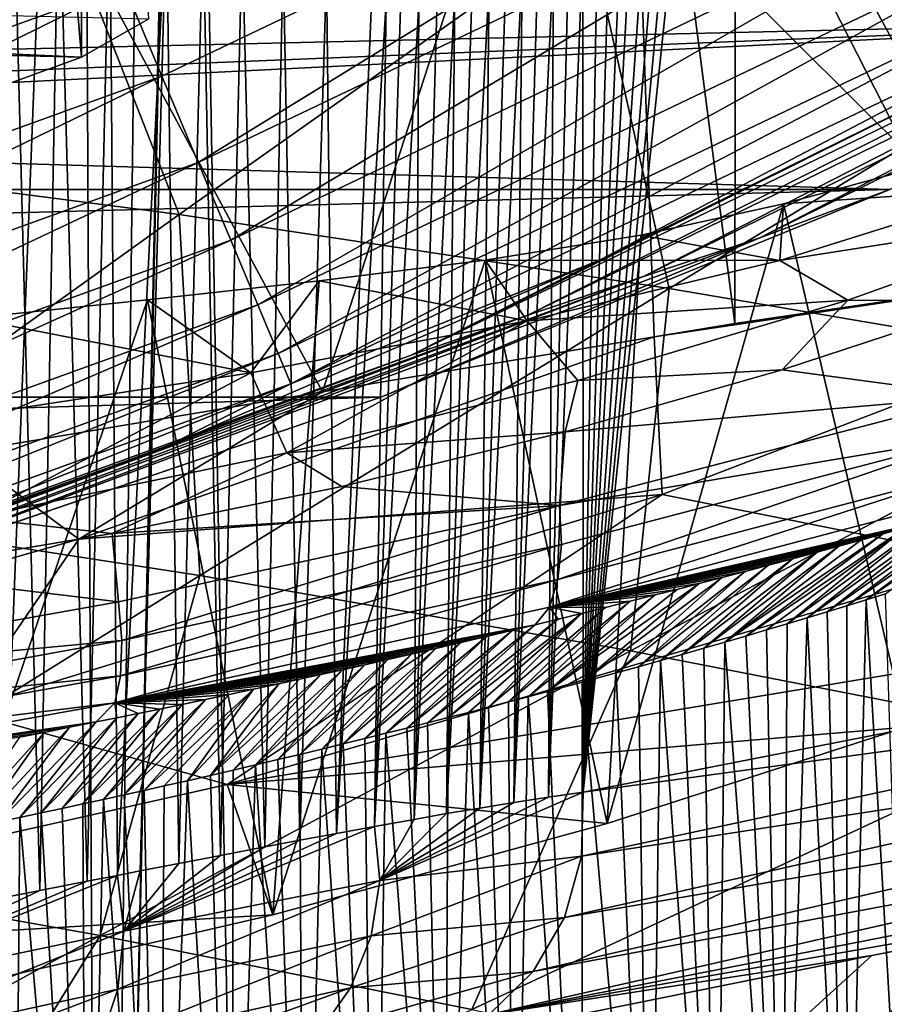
# Model space of a CAD drawing. Header units: metres. Extents: x -150 to 310, y -128 to 84.
# Tile 407 of 465: x 256.67 to 258.43, y 27.81 to 29.82. Entities that reach past the tile are written whole.
import ezdxf

# ---------------------------------------------------------------- set-up
doc = ezdxf.new("R2010")
doc.units = ezdxf.units.M
doc.layers.add('solid_26009703_SW0001_01', color=7, linetype='CONTINUOUS')

msp = doc.modelspace()

# ---------------------------------------------------------------- linework, layer by layer
at = {"layer": 'solid_26009703_SW0001_01'}
for points in [[(255.216049, 29.28145, 20), (256.363159, 32.883347, 20), (256.882965, 29.884733, 20)], [(257.010559, 32.41946, 148.86351), (257.156219, 24.16629, 183.776871), (256.835052, 24.208948, 183.596405)], [(257.010559, 32.41946, 148.86351), (256.835052, 24.208948, 183.596405), (257.006409, 32.333958, 149.225204)], [(257.010559, 32.41946, 148.86351), (260.113007, 26.333973, 174.606918), (257.156219, 24.16629, 183.776871)], [(257.010559, 32.41946, 148.86351), (260.267944, 26.411697, 174.278122), (260.113007, 26.333973, 174.606918)], [(257.010559, 32.41946, 148.86351), (266.267944, 28.802444, 164.164551), (260.267944, 26.411697, 174.278122)], [(272.267944, 31.193192, 154.05098), (266.267944, 28.802444, 164.164551), (257.010559, 32.41946, 148.86351)], [(256.933167, 32.250122, 149.579849), (257.006409, 32.333958, 149.225204), (256.835052, 24.208948, 183.596405)], [(256.796539, 32.171997, 149.910355), (256.933167, 32.250122, 149.579849), (256.835052, 24.208948, 183.596405)], [(256.796539, 32.171997, 149.910355), (256.835052, 24.208948, 183.596405), (256.487549, 24.237047, 183.477539)], [(256.598053, 32.100166, 150.214218), (256.796539, 32.171997, 149.910355), (256.487549, 24.237047, 183.477539)], [(256.796539, 29.739042, 149.335251), (256.796539, 32.171997, 149.910355), (256.598053, 32.100166, 150.214218)], [(256.933105, 29.817146, 149.004852), (256.796539, 32.171997, 149.910355), (256.796539, 29.739042, 149.335251)], [(256.796539, 29.739042, 149.335251), (256.598053, 32.100166, 150.214218), (256.598236, 29.667276, 149.63884)], [(258.127258, 30.988379, 128.862793), (259.709412, 29.422499, 132.543747), (259.709412, 31.217634, 133.04631)], [(257.898254, 30.947905, 128.255234), (258.124725, 29.197266, 128.354813), (258.127258, 30.988379, 128.862793)], [(258.127258, 30.988379, 128.862793), (258.124725, 29.197266, 128.354813), (259.359924, 29.379143, 131.621689)], [(258.127258, 30.988379, 128.862793), (259.359924, 29.379143, 131.621689), (259.709412, 29.422499, 132.543747)], [(257.898254, 30.947905, 128.255234), (256.415955, 30.675394, 124.319626), (257.286041, 29.058058, 126.132187)], [(257.898254, 30.947905, 128.255234), (257.286041, 29.058058, 126.132187), (257.960815, 29.170128, 127.920464)], [(257.898254, 30.947905, 128.255234), (257.960815, 29.170128, 127.920464), (258.124725, 29.197266, 128.354813)], [(256.415955, 30.675394, 124.319626), (256.552765, 28.934647, 124.188507), (257.286041, 29.058058, 126.132187)], [(256.882965, 29.884733, 20), (258.570648, 30.471165, 20.02235), (256.9599, 29.700359, 20.02235)], [(256.9599, 29.700359, 20.02235), (258.570648, 30.471165, 20.02235), (257.033569, 29.524565, 20.088856)], [(258.570648, 30.471165, 20.02235), (258.661377, 30.303528, 20.088856), (257.033569, 29.524565, 20.088856)], [(259.588379, 30.406532, 128.188644), (259.458313, 28.566254, 127.427101), (258.002472, 30.015446, 123.953011)], [(257.033569, 29.524565, 20.088856), (258.661377, 30.303528, 20.088856), (257.09967, 29.366865, 20.196175)], [(258.661377, 30.303528, 20.088856), (258.742767, 30.153145, 20.196175), (257.09967, 29.366865, 20.196175)], [(258.17514, 29.371799, 94.679619), (260.056976, 30.305199, 94.686356), (258.439636, 29.470068, 113.185104)], [(259.768616, 30.193211, 76.236839), (260.056976, 30.305199, 94.686356), (258.17514, 29.371799, 94.679619)], [(255.997574, 29.548815, 244.444519), (256.709229, 30.148329, 242.946579), (255.592606, 30.268791, 242.721451)], [(257.939026, 29.292652, 76.233223), (259.768616, 30.193211, 76.236839), (258.17514, 29.371799, 94.679619)], [(259.481018, 30.082802, 57.781082), (259.768616, 30.193211, 76.236839), (257.939026, 29.292652, 76.233223)], [(255.997574, 29.548815, 244.444519), (256.994751, 29.418768, 244.686554), (256.709229, 30.148329, 242.946579)], [(256.711304, 28.043709, 121.020454), (256.625427, 28.02693, 120.90519), (256.656921, 30.156157, 121.478157)], [(256.711304, 28.043709, 121.020454), (256.656921, 30.156157, 121.478157), (256.749939, 30.124613, 121.590836)], [(256.994751, 29.418768, 244.686554), (257.824768, 30.006001, 243.212646), (256.709229, 30.148329, 242.946579)], [(257.09967, 29.366865, 20.196175), (258.742767, 30.153145, 20.196175), (257.154846, 29.235193, 20.338907)], [(258.742767, 30.153145, 20.196175), (258.810699, 30.027586, 20.338907), (257.154846, 29.235193, 20.338907)], [(256.362122, 29.903591, 113.772224), (259.180298, 29.813652, 113.64119), (259.820282, 30.132776, 114.132843)], [(256.8078, 28.062572, 121.154945), (256.711304, 28.043709, 121.020454), (256.749939, 30.124613, 121.590836)], [(256.8078, 28.062572, 121.154945), (256.749939, 30.124613, 121.590836), (256.853668, 30.087889, 121.722015)], [(256.869568, 28.074644, 121.244057), (256.8078, 28.062572, 121.154945), (256.853668, 30.087889, 121.722015)], [(256.869568, 28.074644, 121.244057), (256.853668, 30.087889, 121.722015), (256.968811, 30.045021, 121.87513)], [(257.703705, 29.214632, 57.779972), (259.481018, 30.082802, 57.781082), (257.939026, 29.292652, 76.233223)], [(259.19165, 29.967505, 39.326572), (259.481018, 30.082802, 57.781082), (257.703705, 29.214632, 57.779972)], [(256.91571, 28.083649, 121.312225), (256.869568, 28.074644, 121.244057), (256.968811, 30.045021, 121.87513)], [(256.994415, 28.098961, 121.431854), (256.91571, 28.083649, 121.312225), (256.968811, 30.045021, 121.87513)], [(256.994415, 28.098961, 121.431854), (256.968811, 30.045021, 121.87513), (257.04361, 30.015873, 121.979248)], [(257.154846, 29.235193, 20.338907), (258.810699, 30.027586, 20.338907), (257.19635, 29.136175, 20.509871)], [(258.810699, 30.027586, 20.338907), (258.861816, 29.933163, 20.509871), (257.19635, 29.136175, 20.509871)], [(257.078705, 28.115271, 121.565025), (256.994415, 28.098961, 121.431854), (257.04361, 30.015873, 121.979248)], [(256.994751, 29.418768, 244.686554), (257.990814, 29.268759, 244.96582), (257.824768, 30.006001, 243.212646)], [(257.078705, 28.115271, 121.565025), (257.04361, 30.015873, 121.979248), (257.122803, 29.983805, 122.093796)], [(257.815826, 28.243805, 123.059242), (257.984314, 30.009039, 123.904144), (258.002472, 30.015446, 123.953011)], [(259.458313, 28.566254, 127.427101), (257.815826, 28.243805, 123.059242), (258.002472, 30.015446, 123.953011)], [(257.815826, 28.243805, 123.059242), (257.96347, 30.00182, 123.847969), (257.984314, 30.009039, 123.904144)], [(257.990814, 29.268759, 244.96582), (258.939087, 29.841827, 243.519653), (257.824768, 30.006001, 243.212646)], [(257.815826, 28.243805, 123.059242), (257.939575, 29.993647, 123.783646), (257.96347, 30.00182, 123.847969)], [(257.815826, 28.243805, 123.059242), (257.912201, 29.984499, 123.709946), (257.939575, 29.993647, 123.783646)], [(257.168732, 28.132524, 121.713486), (257.078705, 28.115271, 121.565025), (257.122803, 29.983805, 122.093796)], [(257.168732, 28.132524, 121.713486), (257.122803, 29.983805, 122.093796), (257.20639, 29.948486, 122.219955)], [(257.466583, 29.133116, 39.32494), (258.716522, 29.754807, 20.897499), (259.19165, 29.967505, 39.326572)], [(257.466583, 29.133116, 39.32494), (259.19165, 29.967505, 39.326572), (257.703705, 29.214632, 57.779972)], [(257.815826, 28.243805, 123.059242), (257.891754, 29.97781, 123.654922), (257.912201, 29.984499, 123.709946)], [(257.815826, 28.243805, 123.059242), (257.869324, 29.970634, 123.59465), (257.891754, 29.97781, 123.654922)], [(257.815826, 28.243805, 123.059242), (257.844727, 29.962963, 123.52858), (257.869324, 29.970634, 123.59465)], [(257.23999, 28.146034, 121.836052), (257.168732, 28.132524, 121.713486), (257.20639, 29.948486, 122.219955)], [(257.23999, 28.146034, 121.836052), (257.20639, 29.948486, 122.219955), (257.294281, 29.909542, 122.359055)], [(257.745361, 28.233765, 122.87899), (257.786041, 29.944757, 123.375374), (257.815765, 29.954014, 123.451965)], [(257.815826, 28.243805, 123.059242), (257.745361, 28.233765, 122.87899), (257.815765, 29.954014, 123.451965)], [(257.815826, 28.243805, 123.059242), (257.815765, 29.954014, 123.451965), (257.844727, 29.962963, 123.52858)], [(257.19635, 29.136175, 20.509871), (258.861816, 29.933163, 20.509871), (257.222076, 29.074795, 20.700462)], [(258.861816, 29.933163, 20.509871), (258.893494, 29.87463, 20.700462), (257.222076, 29.074795, 20.700462)], [(257.675354, 28.222973, 122.710884), (257.724182, 29.925327, 123.222343), (257.755524, 29.935194, 123.298836)], [(257.745361, 28.233765, 122.87899), (257.675354, 28.222973, 122.710884), (257.755524, 29.935194, 123.298836)], [(257.675354, 28.222973, 122.710884), (257.692047, 29.915125, 123.145897), (257.724182, 29.925327, 123.222343)], [(257.745361, 28.233765, 122.87899), (257.755524, 29.935194, 123.298836), (257.786041, 29.944757, 123.375374)], [(256.796539, 29.739042, 149.335251), (253.087219, 29.828732, 148.955841), (253.024231, 29.911661, 148.605026)], [(256.933105, 29.817146, 149.004852), (256.796539, 29.739042, 149.335251), (253.024231, 29.911661, 148.605026)], [(257.314453, 28.15996, 121.969269), (257.23999, 28.146034, 121.836052), (257.294281, 29.909542, 122.359055)], [(257.314453, 28.15996, 121.969269), (257.294281, 29.909542, 122.359055), (257.386383, 29.866568, 122.512566)], [(257.606354, 28.21172, 122.554268), (257.659088, 29.9046, 123.069504), (257.692047, 29.915125, 123.145897)], [(257.675354, 28.222973, 122.710884), (257.606354, 28.21172, 122.554268), (257.692047, 29.915125, 123.145897)], [(256.362122, 29.903591, 113.772224), (255.567383, 29.730358, 113.524467), (259.180298, 29.813652, 113.64119)], [(257.538635, 28.200233, 122.408249), (257.59079, 29.882874, 122.917076), (257.625336, 29.893826, 122.993217)], [(257.606354, 28.21172, 122.554268), (257.538635, 28.200233, 122.408249), (257.625336, 29.893826, 122.993217)], [(257.606354, 28.21172, 122.554268), (257.625336, 29.893826, 122.993217), (257.659088, 29.9046, 123.069504)], [(255.216049, 29.28145, 20), (256.882965, 29.884733, 20), (255.280762, 29.092775, 20.02235)], [(256.882965, 29.884733, 20), (256.9599, 29.700359, 20.02235), (255.280762, 29.092775, 20.02235)], [(257.222076, 29.074795, 20.700462), (258.893494, 29.87463, 20.700462), (257.850616, 29.327141, 20.898134)], [(257.314453, 28.15996, 121.969269), (257.386383, 29.866568, 122.512566), (257.415619, 29.852348, 122.563354)], [(257.472382, 28.188644, 122.271942), (257.519287, 29.860449, 122.765266), (257.55542, 29.871759, 122.841095)], [(257.538635, 28.200233, 122.408249), (257.472382, 28.188644, 122.271942), (257.55542, 29.871759, 122.841095)], [(257.538635, 28.200233, 122.408249), (257.55542, 29.871759, 122.841095), (257.59079, 29.882874, 122.917076)], [(258.893494, 29.87463, 20.700462), (258.716522, 29.754807, 20.897499), (257.850616, 29.327141, 20.898134)], [(257.391968, 28.174202, 122.114182), (257.314453, 28.15996, 121.969269), (257.415619, 29.852348, 122.563354)], [(257.391968, 28.174202, 122.114182), (257.415619, 29.852348, 122.563354), (257.444763, 29.83811, 122.614212)], [(257.391968, 28.174202, 122.114182), (257.444763, 29.83811, 122.614212), (257.4823, 29.848948, 122.689598)], [(257.472382, 28.188644, 122.271942), (257.391968, 28.174202, 122.114182), (257.4823, 29.848948, 122.689598)], [(257.472382, 28.188644, 122.271942), (257.4823, 29.848948, 122.689598), (257.519287, 29.860449, 122.765266)], [(256.796539, 29.739042, 149.335251), (256.598236, 29.667276, 149.63884), (253.087219, 29.828732, 148.955841)], [(257.990814, 29.268759, 244.96582), (258.985596, 29.098799, 245.282333), (258.939087, 29.841827, 243.519653)], [(254.58667, 29.584244, 113.329514), (258.439636, 29.470068, 113.185104), (259.180298, 29.813652, 113.64119)], [(255.08165, 29.647573, 113.412544), (254.58667, 29.584244, 113.329514), (259.180298, 29.813652, 113.64119)], [(255.567383, 29.730358, 113.524467), (255.08165, 29.647573, 113.412544), (259.180298, 29.813652, 113.64119)], [(257.466583, 29.133116, 39.32494), (257.850616, 29.327141, 20.898134), (258.716522, 29.754807, 20.897499)], [(255.280762, 29.092775, 20.02235), (256.9599, 29.700359, 20.02235), (255.33667, 28.910549, 20.088856)], [(256.9599, 29.700359, 20.02235), (257.033569, 29.524565, 20.088856), (255.33667, 28.910549, 20.088856)], [(254.58667, 29.584244, 113.329514), (241.560364, 29.470068, 113.185104), (258.439636, 29.470068, 113.185104)], [(256.159515, 28.819592, 246.148865), (256.994751, 29.418768, 244.686554), (255.997574, 29.548815, 244.444519)], [(255.33667, 28.910549, 20.088856), (257.033569, 29.524565, 20.088856), (255.386826, 28.74708, 20.196175)], [(257.033569, 29.524565, 20.088856), (257.09967, 29.366865, 20.196175), (255.386826, 28.74708, 20.196175)], [(258.472168, 28.376144, 138.953659), (258.223572, 29.440655, 139.508972), (258.489685, 29.513191, 139.252701)], [(258.685394, 29.472429, 140.155533), (258.489685, 29.513191, 139.252701), (258.223572, 29.440655, 139.508972)], [(258.439636, 29.470068, 113.185104), (241.560364, 29.470068, 113.185104), (242.594894, 29.04759, 112.702309)], [(257.40509, 29.04759, 112.702309), (258.439636, 29.470068, 113.185104), (242.594894, 29.04759, 112.702309)], [(257.40509, 29.04759, 112.702309), (258.17514, 29.371799, 94.679619), (258.439636, 29.470068, 113.185104)], [(258.216003, 29.325787, 140.569672), (258.685394, 29.472429, 140.155533), (258.223572, 29.440655, 139.508972)], [(258.864471, 29.427202, 141.075699), (258.685394, 29.472429, 140.155533), (258.216003, 29.325787, 140.569672)], [(257.864624, 28.180294, 139.480408), (257.933655, 29.376791, 139.756882), (258.223572, 29.440655, 139.508972)], [(258.472168, 28.376144, 138.953659), (257.864624, 28.180294, 139.480408), (258.223572, 29.440655, 139.508972)], [(258.216003, 29.325787, 140.569672), (258.223572, 29.440655, 139.508972), (257.933655, 29.376791, 139.756882)], [(258.35437, 29.244633, 141.502396), (258.864471, 29.427202, 141.075699), (258.216003, 29.325787, 140.569672)], [(258.35437, 29.244633, 141.502396), (258.650116, 29.244333, 142.134964), (258.864471, 29.427202, 141.075699)], [(256.159515, 28.819592, 246.148865), (257.036591, 28.684614, 246.398743), (256.994751, 29.418768, 244.686554)], [(257.036591, 28.684614, 246.398743), (257.990814, 29.268759, 244.96582), (256.994751, 29.418768, 244.686554)], [(255.386826, 28.74708, 20.196175), (257.09967, 29.366865, 20.196175), (255.428696, 28.610592, 20.338907)], [(257.09967, 29.366865, 20.196175), (257.154846, 29.235193, 20.338907), (255.428696, 28.610592, 20.338907)], [(257.40509, 29.04759, 112.702309), (256.207214, 28.637051, 94.674034), (258.17514, 29.371799, 94.679619)], [(257.939026, 29.292652, 76.233223), (258.17514, 29.371799, 94.679619), (256.207214, 28.637051, 94.674034)], [(257.864624, 28.180294, 139.480408), (257.617096, 29.326008, 139.997147), (257.933655, 29.376791, 139.756882)], [(258.216003, 29.325787, 140.569672), (257.933655, 29.376791, 139.756882), (257.617096, 29.326008, 139.997147)], [(259.359924, 29.379143, 131.621689), (258.124725, 29.197266, 128.354813), (257.960815, 29.170128, 127.920464)], [(257.97702, 28.849527, 131.902679), (259.359924, 29.379143, 131.621689), (257.960815, 29.170128, 127.920464)], [(258.645874, 28.715687, 135.788315), (259.359924, 29.379143, 131.621689), (257.97702, 28.849527, 131.902679)], [(257.222076, 29.074795, 20.700462), (257.850616, 29.327141, 20.898134), (256.964172, 28.944855, 20.89879)], [(257.466583, 29.133116, 39.32494), (256.964172, 28.944855, 20.89879), (257.850616, 29.327141, 20.898134)], [(257.184937, 27.994734, 139.9207), (257.279785, 29.284372, 140.221344), (257.617096, 29.326008, 139.997147)], [(257.864624, 28.180294, 139.480408), (257.184937, 27.994734, 139.9207), (257.617096, 29.326008, 139.997147)], [(257.702423, 29.202953, 140.95787), (257.617096, 29.326008, 139.997147), (257.279785, 29.284372, 140.221344)], [(257.702423, 29.202953, 140.95787), (258.216003, 29.325787, 140.569672), (257.617096, 29.326008, 139.997147)], [(258.35437, 29.244633, 141.502396), (258.216003, 29.325787, 140.569672), (257.702423, 29.202953, 140.95787)], [(256.026978, 28.583809, 76.230209), (257.939026, 29.292652, 76.233223), (256.207214, 28.637051, 94.674034)], [(257.703705, 29.214632, 57.779972), (257.939026, 29.292652, 76.233223), (256.026978, 28.583809, 76.230209)], [(257.184937, 27.994734, 139.9207), (256.930573, 29.245182, 140.420959), (257.279785, 29.284372, 140.221344)], [(257.140869, 29.097254, 141.315109), (257.279785, 29.284372, 140.221344), (256.930573, 29.245182, 140.420959)], [(257.140869, 29.097254, 141.315109), (257.702423, 29.202953, 140.95787), (257.279785, 29.284372, 140.221344)], [(257.036591, 28.684614, 246.398743), (257.912537, 28.531687, 246.681931), (257.990814, 29.268759, 244.96582)], [(257.912537, 28.531687, 246.681931), (258.985596, 29.098799, 245.282333), (257.990814, 29.268759, 244.96582)], [(256.445435, 27.823223, 140.265533), (256.571381, 29.208456, 140.595551), (256.930573, 29.245182, 140.420959)], [(257.184937, 27.994734, 139.9207), (256.445435, 27.823223, 140.265533), (256.930573, 29.245182, 140.420959)], [(257.140869, 29.097254, 141.315109), (256.930573, 29.245182, 140.420959), (256.571381, 29.208456, 140.595551)], [(257.805084, 29.081141, 141.908676), (258.35437, 29.244633, 141.502396), (257.702423, 29.202953, 140.95787)], [(257.805084, 29.081141, 141.908676), (258.220734, 29.103144, 142.36911), (258.35437, 29.244633, 141.502396)], [(258.35437, 29.244633, 141.502396), (258.220734, 29.103144, 142.36911), (258.650116, 29.244333, 142.134964)], [(258.650116, 29.244333, 142.134964), (258.220734, 29.103144, 142.36911), (258.619568, 29.049809, 142.101349)], [(255.428696, 28.610592, 20.338907), (257.154846, 29.235193, 20.338907), (255.46019, 28.507954, 20.509871)], [(257.154846, 29.235193, 20.338907), (257.19635, 29.136175, 20.509871), (255.46019, 28.507954, 20.509871)], [(255.847397, 28.531265, 57.779202), (257.703705, 29.214632, 57.779972), (256.026978, 28.583809, 76.230209)], [(257.466583, 29.133116, 39.32494), (257.703705, 29.214632, 57.779972), (255.847397, 28.531265, 57.779202)], [(256.526459, 29.003128, 141.632416), (257.140869, 29.097254, 141.315109), (256.571381, 29.208456, 140.595551)], [(257.213409, 28.934303, 142.287201), (257.702423, 29.202953, 140.95787), (257.140869, 29.097254, 141.315109)], [(257.213409, 28.934303, 142.287201), (257.805084, 29.081141, 141.908676), (257.702423, 29.202953, 140.95787)], [(257.286041, 29.058058, 126.132187), (256.791138, 28.758959, 128.102448), (257.960815, 29.170128, 127.920464)], [(257.97702, 28.849527, 131.902679), (257.960815, 29.170128, 127.920464), (256.791138, 28.758959, 128.102448)], [(255.46019, 28.507954, 20.509871), (257.19635, 29.136175, 20.509871), (255.479706, 28.444326, 20.700462)], [(257.19635, 29.136175, 20.509871), (257.222076, 29.074795, 20.700462), (255.479706, 28.444326, 20.700462)], [(255.666229, 28.476549, 39.323589), (256.964172, 28.944855, 20.89879), (257.466583, 29.133116, 39.32494)], [(255.666229, 28.476549, 39.323589), (257.466583, 29.133116, 39.32494), (255.847397, 28.531265, 57.779202)], [(256.575745, 28.802179, 142.628906), (257.140869, 29.097254, 141.315109), (256.526459, 29.003128, 141.632416)], [(256.575745, 28.802179, 142.628906), (257.213409, 28.934303, 142.287201), (257.140869, 29.097254, 141.315109)], [(258.220734, 29.103144, 142.36911), (257.779816, 28.977072, 142.578461), (258.619568, 29.049809, 142.101349)], [(257.805084, 29.081141, 141.908676), (257.779816, 28.977072, 142.578461), (258.220734, 29.103144, 142.36911)], [(257.912537, 28.531687, 246.681931), (258.78714, 28.360823, 246.998444), (258.985596, 29.098799, 245.282333)], [(255.479706, 28.444326, 20.700462), (257.222076, 29.074795, 20.700462), (256.059479, 28.608871, 20.89946)], [(257.222076, 29.074795, 20.700462), (256.964172, 28.944855, 20.89879), (256.059479, 28.608871, 20.89946)], [(257.213409, 28.934303, 142.287201), (257.779816, 28.977072, 142.578461), (257.805084, 29.081141, 141.908676)], [(257.40509, 29.04759, 112.702309), (242.594894, 29.04759, 112.702309), (243.786163, 28.640013, 112.30024)], [(257.40509, 29.04759, 112.702309), (243.786163, 28.640013, 112.30024), (256.213837, 28.640013, 112.30024)], [(257.40509, 29.04759, 112.702309), (256.213837, 28.640013, 112.30024), (256.207214, 28.637051, 94.674034)], [(257.286041, 29.058058, 126.132187), (256.552765, 28.934647, 124.188507), (256.791138, 28.758959, 128.102448)], [(258.619568, 29.049809, 142.101349), (257.768311, 28.827425, 142.542618), (258.615326, 28.968792, 142.068176)], [(257.779816, 28.977072, 142.578461), (257.768311, 28.827425, 142.542618), (258.619568, 29.049809, 142.101349)], [(257.213409, 28.934303, 142.287201), (257.325745, 28.865891, 142.764297), (257.779816, 28.977072, 142.578461)], [(257.779816, 28.977072, 142.578461), (257.325745, 28.865891, 142.764297), (257.768311, 28.827425, 142.542618)], [(258.615326, 28.968792, 142.068176), (257.76474, 28.676443, 142.45076), (258.604126, 28.896774, 142.013947)], [(258.615326, 28.968792, 142.068176), (257.771851, 28.748116, 142.506119), (257.76474, 28.676443, 142.45076)], [(257.768311, 28.827425, 142.542618), (257.771851, 28.748116, 142.506119), (258.615326, 28.968792, 142.068176)], [(255.666229, 28.476549, 39.323589), (256.059479, 28.608871, 20.89946), (256.964172, 28.944855, 20.89879)], [(256.552765, 28.934647, 124.188507), (255.570877, 28.41151, 128.265396), (256.791138, 28.758959, 128.102448)], [(256.575745, 28.802179, 142.628906), (256.858917, 28.769911, 142.926331), (257.213409, 28.934303, 142.287201)], [(257.213409, 28.934303, 142.287201), (256.858917, 28.769911, 142.926331), (257.325745, 28.865891, 142.764297)], [(258.604126, 28.896774, 142.013947), (257.747467, 28.620609, 142.381195), (258.58078, 28.840258, 141.946762)], [(258.604126, 28.896774, 142.013947), (257.76474, 28.676443, 142.45076), (257.747467, 28.620609, 142.381195)], [(257.325745, 28.865891, 142.764297), (256.858917, 28.769911, 142.926331), (257.768311, 28.827425, 142.542618)], [(257.092346, 28.259846, 136.114655), (257.97702, 28.849527, 131.902679), (256.55246, 28.410791, 132.156403)], [(256.55246, 28.410791, 132.156403), (257.97702, 28.849527, 131.902679), (256.791138, 28.758959, 128.102448)], [(257.092346, 28.259846, 136.114655), (258.645874, 28.715687, 135.788315), (257.97702, 28.849527, 131.902679)], [(258.703796, 28.849495, 141.778198), (258.391724, 28.635067, 141.188477), (258.430786, 28.647167, 141.163574)], [(258.664001, 28.837721, 141.803101), (258.391724, 28.635067, 141.188477), (258.703796, 28.849495, 141.778198)], [(256.858917, 28.769911, 142.926331), (256.871429, 28.631363, 142.883026), (257.768311, 28.827425, 142.542618)], [(257.768311, 28.827425, 142.542618), (256.871429, 28.631363, 142.883026), (256.878448, 28.552391, 142.84642)], [(257.768311, 28.827425, 142.542618), (256.878448, 28.552391, 142.84642), (257.771851, 28.748116, 142.506119)], [(258.58078, 28.840258, 141.946762), (257.747467, 28.620609, 142.381195), (258.519073, 28.795622, 141.891068)], [(258.664001, 28.837721, 141.803101), (258.352142, 28.622923, 141.213333), (258.391724, 28.635067, 141.188477)], [(258.61496, 28.823332, 141.833344), (258.352142, 28.622923, 141.213333), (258.664001, 28.837721, 141.803101)], [(256.078003, 28.087139, 247.817657), (257.036591, 28.684614, 246.398743), (256.159515, 28.819592, 246.148865)], [(258.56665, 28.809305, 141.862656), (258.271576, 28.598515, 141.262863), (258.312103, 28.610739, 141.238129)], [(258.519073, 28.795622, 141.891068), (258.271576, 28.598515, 141.262863), (258.56665, 28.809305, 141.862656)], [(258.61496, 28.823332, 141.833344), (258.312103, 28.610739, 141.238129), (258.352142, 28.622923, 141.213333)], [(258.56665, 28.809305, 141.862656), (258.312103, 28.610739, 141.238129), (258.61496, 28.823332, 141.833344)], [(256.575745, 28.802179, 142.628906), (256.382111, 28.68984, 143.0634), (256.858917, 28.769911, 142.926331)], [(257.747467, 28.620609, 142.381195), (258.472137, 28.782263, 141.918655), (258.519073, 28.795622, 141.891068)], [(258.519073, 28.795622, 141.891068), (258.23056, 28.58625, 141.287537), (258.271576, 28.598515, 141.262863)], [(258.472137, 28.782263, 141.918655), (258.23056, 28.58625, 141.287537), (258.519073, 28.795622, 141.891068)], [(256.858917, 28.769911, 142.926331), (256.382111, 28.68984, 143.0634), (256.871429, 28.631363, 142.883026)], [(257.747467, 28.620609, 142.381195), (258.425903, 28.769224, 141.945419), (258.472137, 28.782263, 141.918655)], [(257.747467, 28.620609, 142.381195), (258.380432, 28.756516, 141.971344), (258.425903, 28.769224, 141.945419)], [(258.425903, 28.769224, 141.945419), (258.104462, 28.549213, 141.36116), (258.147034, 28.5616, 141.336685)], [(258.380432, 28.756516, 141.971344), (258.104462, 28.549213, 141.36116), (258.425903, 28.769224, 141.945419)], [(258.472137, 28.782263, 141.918655), (258.147034, 28.5616, 141.336685), (258.189056, 28.573946, 141.312134)], [(258.425903, 28.769224, 141.945419), (258.147034, 28.5616, 141.336685), (258.472137, 28.782263, 141.918655)], [(258.472137, 28.782263, 141.918655), (258.189056, 28.573946, 141.312134), (258.23056, 28.58625, 141.287537)], [(256.55246, 28.410791, 132.156403), (256.791138, 28.758959, 128.102448), (255.570877, 28.41151, 128.265396)], [(257.771851, 28.748116, 142.506119), (256.875397, 28.480892, 142.790466), (257.76474, 28.676443, 142.45076)], [(257.771851, 28.748116, 142.506119), (256.878448, 28.552391, 142.84642), (256.875397, 28.480892, 142.790466)], [(257.747467, 28.620609, 142.381195), (258.335663, 28.74412, 141.996475), (258.380432, 28.756516, 141.971344)], [(257.747467, 28.620609, 142.381195), (258.291565, 28.732021, 142.020874), (258.335663, 28.74412, 141.996475)], [(258.335663, 28.74412, 141.996475), (258.061371, 28.536783, 141.385559), (258.104462, 28.549213, 141.36116)], [(258.291565, 28.732021, 142.020874), (258.061371, 28.536783, 141.385559), (258.335663, 28.74412, 141.996475)], [(258.335663, 28.74412, 141.996475), (258.104462, 28.549213, 141.36116), (258.380432, 28.756516, 141.971344)], [(257.747467, 28.620609, 142.381195), (258.241943, 28.718538, 142.047897), (258.291565, 28.732021, 142.020874)], [(258.291565, 28.732021, 142.020874), (258.0177, 28.524313, 141.409897), (258.061371, 28.536783, 141.385559)], [(258.241943, 28.718538, 142.047897), (258.0177, 28.524313, 141.409897), (258.291565, 28.732021, 142.020874)], [(257.092346, 28.259846, 136.114655), (258.996338, 28.575378, 138.350967), (258.645874, 28.715687, 135.788315)], [(257.747467, 28.620609, 142.381195), (258.193237, 28.705441, 142.073975), (258.241943, 28.718538, 142.047897)], [(257.747467, 28.620609, 142.381195), (258.145447, 28.692711, 142.099167), (258.193237, 28.705441, 142.073975)], [(258.193237, 28.705441, 142.073975), (257.92865, 28.499243, 141.458344), (257.97348, 28.511799, 141.434158)], [(258.145447, 28.692711, 142.099167), (257.92865, 28.499243, 141.458344), (258.193237, 28.705441, 142.073975)], [(258.241943, 28.718538, 142.047897), (257.97348, 28.511799, 141.434158), (258.0177, 28.524313, 141.409897)], [(258.193237, 28.705441, 142.073975), (257.97348, 28.511799, 141.434158), (258.241943, 28.718538, 142.047897)], [(256.382111, 28.68984, 143.0634), (255.940384, 28.464672, 143.1194), (256.871429, 28.631363, 142.883026)], [(256.078003, 28.087139, 247.817657), (256.834564, 27.952257, 248.06575), (257.036591, 28.684614, 246.398743)], [(256.834564, 27.952257, 248.06575), (257.912537, 28.531687, 246.681931), (257.036591, 28.684614, 246.398743)], [(257.747467, 28.620609, 142.381195), (258.09848, 28.680321, 142.12352), (258.145447, 28.692711, 142.099167)], [(258.145447, 28.692711, 142.099167), (257.88327, 28.486652, 141.482437), (257.92865, 28.499243, 141.458344)], [(258.09848, 28.680321, 142.12352), (257.88327, 28.486652, 141.482437), (258.145447, 28.692711, 142.099167)], [(257.76474, 28.676443, 142.45076), (256.864288, 28.425512, 142.719315), (257.747467, 28.620609, 142.381195)], [(257.76474, 28.676443, 142.45076), (256.875397, 28.480892, 142.790466), (256.864288, 28.425512, 142.719315)], [(258.052307, 28.668255, 142.147079), (257.743927, 28.448734, 141.553925), (257.814209, 28.46772, 141.518326)], [(258.006989, 28.656527, 142.16983), (257.743927, 28.448734, 141.553925), (258.052307, 28.668255, 142.147079)], [(257.747467, 28.620609, 142.381195), (258.052307, 28.668255, 142.147079), (258.09848, 28.680321, 142.12352)], [(257.747467, 28.620609, 142.381195), (258.006989, 28.656527, 142.16983), (258.052307, 28.668255, 142.147079)], [(258.052307, 28.668255, 142.147079), (257.814209, 28.46772, 141.518326), (258.09848, 28.680321, 142.12352)], [(258.09848, 28.680321, 142.12352), (257.814209, 28.46772, 141.518326), (257.88327, 28.486652, 141.482437)], [(257.962524, 28.645123, 142.191818), (257.704315, 28.438166, 141.573563), (257.743927, 28.448734, 141.553925)], [(257.911621, 28.632195, 142.216568), (257.704315, 28.438166, 141.573563), (257.962524, 28.645123, 142.191818)], [(257.962524, 28.645123, 142.191818), (257.743927, 28.448734, 141.553925), (258.006989, 28.656527, 142.16983)], [(257.747467, 28.620609, 142.381195), (257.962524, 28.645123, 142.191818), (258.006989, 28.656527, 142.16983)], [(257.747467, 28.620609, 142.381195), (257.911621, 28.632195, 142.216568), (257.962524, 28.645123, 142.191818)], [(258.483154, 27.044147, 140.63855), (258.430786, 28.647167, 141.163574), (258.391724, 28.635067, 141.188477)], [(256.871429, 28.631363, 142.883026), (255.940384, 28.464672, 143.1194), (256.878448, 28.552391, 142.84642)], [(257.911621, 28.632195, 142.216568), (257.664307, 28.427578, 141.593124), (257.704315, 28.438166, 141.573563)], [(257.861786, 28.619665, 142.240387), (257.664307, 28.427578, 141.593124), (257.911621, 28.632195, 142.216568)], [(257.747467, 28.620609, 142.381195), (257.861786, 28.619665, 142.240387), (257.911621, 28.632195, 142.216568)], [(258.353088, 27.008068, 140.723465), (258.391724, 28.635067, 141.188477), (258.352142, 28.622923, 141.213333)], [(258.353088, 27.008068, 140.723465), (258.483154, 27.044147, 140.63855), (258.391724, 28.635067, 141.188477)], [(257.747467, 28.620609, 142.381195), (256.864288, 28.425512, 142.719315), (257.718628, 28.584391, 142.306503)], [(257.813049, 28.607538, 142.263275), (257.541718, 28.395714, 141.651199), (257.583008, 28.406353, 141.631943)], [(257.76535, 28.595787, 142.285309), (257.541718, 28.395714, 141.651199), (257.813049, 28.607538, 142.263275)], [(257.813049, 28.607538, 142.263275), (257.583008, 28.406353, 141.631943), (257.623871, 28.416973, 141.612579)], [(257.861786, 28.619665, 142.240387), (257.623871, 28.416973, 141.612579), (257.664307, 28.427578, 141.593124)], [(257.813049, 28.607538, 142.263275), (257.623871, 28.416973, 141.612579), (257.861786, 28.619665, 142.240387)], [(257.747467, 28.620609, 142.381195), (257.718628, 28.584391, 142.306503), (257.76535, 28.595787, 142.285309)], [(257.747467, 28.620609, 142.381195), (257.813049, 28.607538, 142.263275), (257.861786, 28.619665, 142.240387)], [(257.747467, 28.620609, 142.381195), (257.76535, 28.595787, 142.285309), (257.813049, 28.607538, 142.263275)], [(258.353088, 27.008068, 140.723465), (258.312103, 28.610739, 141.238129), (258.271576, 28.598515, 141.262863)], [(258.353088, 27.008068, 140.723465), (258.352142, 28.622923, 141.213333), (258.312103, 28.610739, 141.238129)], [(256.864288, 28.425512, 142.719315), (257.673004, 28.57336, 142.326874), (257.718628, 28.584391, 142.306503)], [(257.718628, 28.584391, 142.306503), (257.457825, 28.374388, 141.689407), (257.5, 28.385059, 141.670349)], [(257.673004, 28.57336, 142.326874), (257.457825, 28.374388, 141.689407), (257.718628, 28.584391, 142.306503)], [(257.76535, 28.595787, 142.285309), (257.5, 28.385059, 141.670349), (257.541718, 28.395714, 141.651199)], [(257.718628, 28.584391, 142.306503), (257.5, 28.385059, 141.670349), (257.76535, 28.595787, 142.285309)], [(258.221069, 26.97242, 140.805695), (258.23056, 28.58625, 141.287537), (258.189056, 28.573946, 141.312134)], [(258.221069, 26.97242, 140.805695), (258.271576, 28.598515, 141.262863), (258.23056, 28.58625, 141.287537)], [(258.221069, 26.97242, 140.805695), (258.353088, 27.008068, 140.723465), (258.271576, 28.598515, 141.262863)], [(256.864288, 28.425512, 142.719315), (257.619537, 28.560574, 142.350311), (257.673004, 28.57336, 142.326874)], [(257.092346, 28.259846, 136.114655), (258.472168, 28.376144, 138.953659), (258.996338, 28.575378, 138.350967)], [(257.673004, 28.57336, 142.326874), (257.415161, 28.363701, 141.708359), (257.457825, 28.374388, 141.689407)], [(257.619537, 28.560574, 142.350311), (257.415161, 28.363701, 141.708359), (257.673004, 28.57336, 142.326874)], [(259.458313, 28.566254, 127.427101), (259.458832, 28.466745, 127.433884), (257.815826, 28.243805, 123.059242)], [(258.221069, 26.97242, 140.805695), (258.189056, 28.573946, 141.312134), (258.147034, 28.5616, 141.336685)], [(255.940384, 28.464672, 143.1194), (255.946686, 28.383688, 143.083252), (256.878448, 28.552391, 142.84642)], [(256.878448, 28.552391, 142.84642), (255.946686, 28.383688, 143.083252), (256.875397, 28.480892, 142.790466)], [(256.864288, 28.425512, 142.719315), (257.567444, 28.548244, 142.372726), (257.619537, 28.560574, 142.350311)], [(256.864288, 28.425512, 142.719315), (257.516785, 28.536383, 142.394104), (257.567444, 28.548244, 142.372726)], [(257.567444, 28.548244, 142.372726), (257.328491, 28.342285, 141.745895), (257.37204, 28.352997, 141.727188)], [(257.516785, 28.536383, 142.394104), (257.328491, 28.342285, 141.745895), (257.567444, 28.548244, 142.372726)], [(257.619537, 28.560574, 142.350311), (257.37204, 28.352997, 141.727188), (257.415161, 28.363701, 141.708359)], [(257.567444, 28.548244, 142.372726), (257.37204, 28.352997, 141.727188), (257.619537, 28.560574, 142.350311)], [(258.087128, 26.937229, 140.885193), (258.104462, 28.549213, 141.36116), (258.061371, 28.536783, 141.385559)], [(258.087128, 26.937229, 140.885193), (258.221069, 26.97242, 140.805695), (258.104462, 28.549213, 141.36116)], [(258.221069, 26.97242, 140.805695), (258.147034, 28.5616, 141.336685), (258.104462, 28.549213, 141.36116)], [(256.834564, 27.952257, 248.06575), (257.590027, 27.801552, 248.343033), (257.912537, 28.531687, 246.681931)], [(256.864288, 28.425512, 142.719315), (257.467438, 28.524948, 142.414551), (257.516785, 28.536383, 142.394104)], [(256.864288, 28.425512, 142.719315), (257.419342, 28.51392, 142.434113), (257.467438, 28.524948, 142.414551)], [(257.467438, 28.524948, 142.414551), (257.240173, 28.320862, 141.782837), (257.284546, 28.331573, 141.76445)], [(257.419342, 28.51392, 142.434113), (257.240173, 28.320862, 141.782837), (257.467438, 28.524948, 142.414551)], [(257.516785, 28.536383, 142.394104), (257.284546, 28.331573, 141.76445), (257.328491, 28.342285, 141.745895)], [(257.467438, 28.524948, 142.414551), (257.284546, 28.331573, 141.76445), (257.516785, 28.536383, 142.394104)], [(257.590027, 27.801552, 248.343033), (258.78714, 28.360823, 246.998444), (257.912537, 28.531687, 246.681931)], [(258.087128, 26.937229, 140.885193), (258.0177, 28.524313, 141.409897), (257.97348, 28.511799, 141.434158)], [(258.087128, 26.937229, 140.885193), (258.061371, 28.536783, 141.385559), (258.0177, 28.524313, 141.409897)], [(256.864288, 28.425512, 142.719315), (257.372559, 28.5033, 142.452789), (257.419342, 28.51392, 142.434113)], [(256.864288, 28.425512, 142.719315), (257.326996, 28.493046, 142.470688), (257.372559, 28.5033, 142.452789)], [(257.372559, 28.5033, 142.452789), (257.150146, 28.299435, 141.819153), (257.195374, 28.310148, 141.801071)], [(257.326996, 28.493046, 142.470688), (257.150146, 28.299435, 141.819153), (257.372559, 28.5033, 142.452789)], [(257.419342, 28.51392, 142.434113), (257.195374, 28.310148, 141.801071), (257.240173, 28.320862, 141.782837)], [(257.372559, 28.5033, 142.452789), (257.195374, 28.310148, 141.801071), (257.419342, 28.51392, 142.434113)], [(257.951385, 26.902527, 140.961945), (257.97348, 28.511799, 141.434158), (257.92865, 28.499243, 141.458344)], [(257.951385, 26.902527, 140.961945), (258.087128, 26.937229, 140.885193), (257.97348, 28.511799, 141.434158)], [(256.864288, 28.425512, 142.719315), (257.282562, 28.483152, 142.487808), (257.326996, 28.493046, 142.470688)], [(256.864288, 28.425512, 142.719315), (257.239349, 28.47361, 142.504196), (257.282562, 28.483152, 142.487808)], [(257.282562, 28.483152, 142.487808), (257.058319, 28.278009, 141.854843), (257.104462, 28.288721, 141.837082)], [(257.239349, 28.47361, 142.504196), (257.058319, 28.278009, 141.854843), (257.282562, 28.483152, 142.487808)], [(257.326996, 28.493046, 142.470688), (257.104462, 28.288721, 141.837082), (257.150146, 28.299435, 141.819153)], [(257.282562, 28.483152, 142.487808), (257.104462, 28.288721, 141.837082), (257.326996, 28.493046, 142.470688)], [(257.951385, 26.902527, 140.961945), (257.88327, 28.486652, 141.482437), (257.814209, 28.46772, 141.518326)], [(257.951385, 26.902527, 140.961945), (257.92865, 28.499243, 141.458344), (257.88327, 28.486652, 141.482437)], [(255.946686, 28.383688, 143.083252), (255.947525, 28.313732, 143.028107), (256.875397, 28.480892, 142.790466)], [(256.875397, 28.480892, 142.790466), (255.947525, 28.313732, 143.028107), (256.864288, 28.425512, 142.719315)], [(256.864288, 28.425512, 142.719315), (257.197144, 28.46438, 142.519928), (257.239349, 28.47361, 142.504196)], [(256.864288, 28.425512, 142.719315), (257.145935, 28.453287, 142.538666), (257.197144, 28.46438, 142.519928)], [(257.197144, 28.46438, 142.519928), (257.011719, 28.2673, 141.872437), (257.058319, 28.278009, 141.854843)], [(257.145935, 28.453287, 142.538666), (257.011719, 28.2673, 141.872437), (257.197144, 28.46438, 142.519928)], [(257.197144, 28.46438, 142.519928), (257.058319, 28.278009, 141.854843), (257.239349, 28.47361, 142.504196)], [(257.813873, 26.868349, 141.035889), (257.814209, 28.46772, 141.518326), (257.743927, 28.448734, 141.553925)], [(259.458832, 28.466745, 127.433884), (257.812897, 28.113588, 123.069885), (257.815826, 28.243805, 123.059242)], [(259.458832, 28.466745, 127.433884), (259.439484, 28.364935, 127.448372), (257.812897, 28.113588, 123.069885)], [(257.813873, 26.868349, 141.035889), (257.951385, 26.902527, 140.961945), (257.814209, 28.46772, 141.518326)], [(256.864288, 28.425512, 142.719315), (257.096252, 28.44264, 142.556473), (257.145935, 28.453287, 142.538666)], [(257.145935, 28.453287, 142.538666), (256.923859, 28.247414, 141.904678), (256.96463, 28.25659, 141.889877)], [(257.096252, 28.44264, 142.556473), (256.923859, 28.247414, 141.904678), (257.145935, 28.453287, 142.538666)], [(257.145935, 28.453287, 142.538666), (256.96463, 28.25659, 141.889877), (257.011719, 28.2673, 141.872437)], [(257.813873, 26.868349, 141.035889), (257.743927, 28.448734, 141.553925), (257.704315, 28.438166, 141.573563)], [(256.864288, 28.425512, 142.719315), (255.942673, 28.258608, 142.95607), (256.826263, 28.386736, 142.647064)], [(255.947525, 28.313732, 143.028107), (255.942673, 28.258608, 142.95607), (256.864288, 28.425512, 142.719315)], [(256.864288, 28.425512, 142.719315), (256.826263, 28.386736, 142.647064), (256.868195, 28.395201, 142.633682)], [(257.048035, 28.432413, 142.573425), (256.841187, 28.229071, 141.933914), (256.882721, 28.238241, 141.919357)], [(257.00119, 28.422585, 142.589554), (256.841187, 28.229071, 141.933914), (257.048035, 28.432413, 142.573425)], [(256.864288, 28.425512, 142.719315), (257.048035, 28.432413, 142.573425), (257.096252, 28.44264, 142.556473)], [(256.864288, 28.425512, 142.719315), (257.00119, 28.422585, 142.589554), (257.048035, 28.432413, 142.573425)], [(256.864288, 28.425512, 142.719315), (256.955597, 28.413109, 142.604965), (257.00119, 28.422585, 142.589554)], [(256.864288, 28.425512, 142.719315), (256.911285, 28.40399, 142.619659), (256.955597, 28.413109, 142.604965)], [(256.864288, 28.425512, 142.719315), (256.868195, 28.395201, 142.633682), (256.911285, 28.40399, 142.619659)], [(257.096252, 28.44264, 142.556473), (256.882721, 28.238241, 141.919357), (256.923859, 28.247414, 141.904678)], [(257.048035, 28.432413, 142.573425), (256.882721, 28.238241, 141.919357), (257.096252, 28.44264, 142.556473)], [(257.674683, 26.83473, 141.106995), (257.664307, 28.427578, 141.593124), (257.623871, 28.416973, 141.612579)], [(257.674683, 26.83473, 141.106995), (257.704315, 28.438166, 141.573563), (257.664307, 28.427578, 141.593124)], [(257.674683, 26.83473, 141.106995), (257.813873, 26.868349, 141.035889), (257.704315, 28.438166, 141.573563)], [(255.459534, 27.892433, 136.37616), (257.092346, 28.259846, 136.114655), (256.55246, 28.410791, 132.156403)], [(256.911285, 28.40399, 142.619659), (256.714264, 28.201591, 141.976761), (256.756989, 28.210745, 141.962616)], [(256.868195, 28.395201, 142.633682), (256.714264, 28.201591, 141.976761), (256.911285, 28.40399, 142.619659)], [(256.955597, 28.413109, 142.604965), (256.756989, 28.210745, 141.962616), (256.799286, 28.219906, 141.948334)], [(256.911285, 28.40399, 142.619659), (256.756989, 28.210745, 141.962616), (256.955597, 28.413109, 142.604965)], [(257.00119, 28.422585, 142.589554), (256.799286, 28.219906, 141.948334), (256.841187, 28.229071, 141.933914)], [(256.955597, 28.413109, 142.604965), (256.799286, 28.219906, 141.948334), (257.00119, 28.422585, 142.589554)], [(257.533813, 26.801689, 141.175232), (257.583008, 28.406353, 141.631943), (257.541718, 28.395714, 141.651199)], [(257.533813, 26.801689, 141.175232), (257.674683, 26.83473, 141.106995), (257.583008, 28.406353, 141.631943)], [(257.674683, 26.83473, 141.106995), (257.623871, 28.416973, 141.612579), (257.583008, 28.406353, 141.631943)], [(255.942673, 28.258608, 142.95607), (256.772186, 28.375929, 142.663986), (256.826263, 28.386736, 142.647064)], [(256.826263, 28.386736, 142.647064), (256.627777, 28.183323, 142.004562), (256.671204, 28.19245, 141.990738)], [(256.772186, 28.375929, 142.663986), (256.627777, 28.183323, 142.004562), (256.826263, 28.386736, 142.647064)], [(256.868195, 28.395201, 142.633682), (256.671204, 28.19245, 141.990738), (256.714264, 28.201591, 141.976761)], [(256.826263, 28.386736, 142.647064), (256.671204, 28.19245, 141.990738), (256.868195, 28.395201, 142.633682)], [(257.533813, 26.801689, 141.175232), (257.5, 28.385059, 141.670349), (257.457825, 28.374388, 141.689407)], [(257.533813, 26.801689, 141.175232), (257.541718, 28.395714, 141.651199), (257.5, 28.385059, 141.670349)], [(255.942673, 28.258608, 142.95607), (256.720154, 28.365654, 142.679871), (256.772186, 28.375929, 142.663986)], [(255.942673, 28.258608, 142.95607), (256.670105, 28.355877, 142.694794), (256.720154, 28.365654, 142.679871)], [(256.720154, 28.365654, 142.679871), (256.539825, 28.165119, 142.031693), (256.583984, 28.174212, 142.018219)], [(256.670105, 28.355877, 142.694794), (256.539825, 28.165119, 142.031693), (256.720154, 28.365654, 142.679871)], [(256.772186, 28.375929, 142.663986), (256.583984, 28.174212, 142.018219), (256.627777, 28.183323, 142.004562)], [(256.720154, 28.365654, 142.679871), (256.583984, 28.174212, 142.018219), (256.772186, 28.375929, 142.663986)], [(257.092346, 28.259846, 136.114655), (257.864624, 28.180294, 139.480408), (258.472168, 28.376144, 138.953659)], [(257.391357, 26.769245, 141.240585), (257.415161, 28.363701, 141.708359), (257.37204, 28.352997, 141.727188)], [(257.391357, 26.769245, 141.240585), (257.533813, 26.801689, 141.175232), (257.415161, 28.363701, 141.708359)], [(257.533813, 26.801689, 141.175232), (257.457825, 28.374388, 141.689407), (257.415161, 28.363701, 141.708359)], [(259.439484, 28.364935, 127.448372), (257.778229, 27.98905, 123.092079), (257.812897, 28.113588, 123.069885)], [(259.439484, 28.364935, 127.448372), (259.399261, 28.267794, 127.470375), (257.778229, 27.98905, 123.092079)], [(257.391357, 26.769245, 141.240585), (257.37204, 28.352997, 141.727188), (257.328491, 28.342285, 141.745895)], [(257.590027, 27.801552, 248.343033), (258.344177, 27.635038, 248.649506), (258.78714, 28.360823, 246.998444)], [(258.344177, 27.635038, 248.649506), (259.660309, 28.172037, 247.348282), (258.78714, 28.360823, 246.998444)], [(257.247345, 26.737413, 141.303024), (257.284546, 28.331573, 141.76445), (257.240173, 28.320862, 141.782837)], [(257.247345, 26.737413, 141.303024), (257.391357, 26.769245, 141.240585), (257.284546, 28.331573, 141.76445)], [(257.391357, 26.769245, 141.240585), (257.328491, 28.342285, 141.745895), (257.284546, 28.331573, 141.76445)], [(257.247345, 26.737413, 141.303024), (257.195374, 28.310148, 141.801071), (257.150146, 28.299435, 141.819153)], [(257.247345, 26.737413, 141.303024), (257.240173, 28.320862, 141.782837), (257.195374, 28.310148, 141.801071)], [(257.101868, 26.706213, 141.362534), (257.104462, 28.288721, 141.837082), (257.058319, 28.278009, 141.854843)], [(257.101868, 26.706213, 141.362534), (257.150146, 28.299435, 141.819153), (257.104462, 28.288721, 141.837082)], [(257.101868, 26.706213, 141.362534), (257.247345, 26.737413, 141.303024), (257.150146, 28.299435, 141.819153)], [(256.954956, 26.675661, 141.419067), (257.011719, 28.2673, 141.872437), (256.96463, 28.25659, 141.889877)], [(256.954956, 26.675661, 141.419067), (257.101868, 26.706213, 141.362534), (257.011719, 28.2673, 141.872437)], [(257.101868, 26.706213, 141.362534), (257.058319, 28.278009, 141.854843), (257.011719, 28.2673, 141.872437)], [(259.399261, 28.267794, 127.470375), (257.714172, 27.879362, 123.124229), (257.778229, 27.98905, 123.092079)], [(259.399261, 28.267794, 127.470375), (259.340088, 28.182302, 127.498695), (257.714172, 27.879362, 123.124229)], [(255.459534, 27.892433, 136.37616), (257.184937, 27.994734, 139.9207), (257.092346, 28.259846, 136.114655)], [(256.954956, 26.675661, 141.419067), (256.923859, 28.247414, 141.904678), (256.882721, 28.238241, 141.919357)], [(256.954956, 26.675661, 141.419067), (256.96463, 28.25659, 141.889877), (256.923859, 28.247414, 141.904678)], [(257.092346, 28.259846, 136.114655), (257.184937, 27.994734, 139.9207), (257.864624, 28.180294, 139.480408)], [(257.40271, 28.064444, 122.134308), (257.745361, 28.233765, 122.87899), (257.815826, 28.243805, 123.059242)], [(257.812897, 28.113588, 123.069885), (257.40271, 28.064444, 122.134308), (257.815826, 28.243805, 123.059242)], [(256.806763, 26.645775, 141.47261), (256.841187, 28.229071, 141.933914), (256.799286, 28.219906, 141.948334)], [(256.806763, 26.645775, 141.47261), (256.954956, 26.675661, 141.419067), (256.841187, 28.229071, 141.933914)], [(256.954956, 26.675661, 141.419067), (256.882721, 28.238241, 141.919357), (256.841187, 28.229071, 141.933914)], [(257.40271, 28.064444, 122.134308), (257.675354, 28.222973, 122.710884), (257.745361, 28.233765, 122.87899)], [(257.40271, 28.064444, 122.134308), (257.606354, 28.21172, 122.554268), (257.675354, 28.222973, 122.710884)], [(256.806763, 26.645775, 141.47261), (256.756989, 28.210745, 141.962616), (256.714264, 28.201591, 141.976761)], [(256.806763, 26.645775, 141.47261), (256.799286, 28.219906, 141.948334), (256.756989, 28.210745, 141.962616)], [(257.40271, 28.064444, 122.134308), (257.538635, 28.200233, 122.408249), (257.606354, 28.21172, 122.554268)], [(256.657288, 26.616575, 141.523148), (256.671204, 28.19245, 141.990738), (256.627777, 28.183323, 142.004562)], [(256.657288, 26.616575, 141.523148), (256.806763, 26.645775, 141.47261), (256.671204, 28.19245, 141.990738)], [(256.806763, 26.645775, 141.47261), (256.714264, 28.201591, 141.976761), (256.671204, 28.19245, 141.990738)], [(257.40271, 28.064444, 122.134308), (257.391968, 28.174202, 122.114182), (257.472382, 28.188644, 122.271942)], [(257.40271, 28.064444, 122.134308), (257.472382, 28.188644, 122.271942), (257.538635, 28.200233, 122.408249)], [(256.882538, 27.961115, 121.257355), (257.314453, 28.15996, 121.969269), (257.391968, 28.174202, 122.114182)], [(256.882538, 27.961115, 121.257355), (257.391968, 28.174202, 122.114182), (257.40271, 28.064444, 122.134308)], [(259.340088, 28.182302, 127.498695), (257.625, 27.791803, 123.164207), (257.714172, 27.879362, 123.124229)], [(259.340088, 28.182302, 127.498695), (259.266388, 28.113958, 127.531273), (257.625, 27.791803, 123.164207)], [(258.344177, 27.635038, 248.649506), (259.096954, 27.452728, 248.985168), (259.660309, 28.172037, 247.348282)], [(256.882538, 27.961115, 121.257355), (257.23999, 28.146034, 121.836052), (257.314453, 28.15996, 121.969269)], [(256.882538, 27.961115, 121.257355), (257.168732, 28.132524, 121.713486), (257.23999, 28.146034, 121.836052)], [(256.882538, 27.961115, 121.257355), (257.078705, 28.115271, 121.565025), (257.168732, 28.132524, 121.713486)], [(256.882538, 27.961115, 121.257355), (256.994415, 28.098961, 121.431854), (257.078705, 28.115271, 121.565025)], [(257.812897, 28.113588, 123.069885), (257.384979, 27.951532, 122.156853), (257.40271, 28.064444, 122.134308)], [(257.812897, 28.113588, 123.069885), (257.778229, 27.98905, 123.092079), (257.384979, 27.951532, 122.156853)], [(259.266388, 28.113958, 127.531273), (259.185028, 28.065742, 127.569038), (257.625, 27.791803, 123.164207)], [(255.7509, 27.358768, 249.432297), (256.834564, 27.952257, 248.06575), (256.078003, 28.087139, 247.817657)], [(256.882538, 27.961115, 121.257355), (256.869568, 28.074644, 121.244057), (256.91571, 28.083649, 121.312225)], [(256.882538, 27.961115, 121.257355), (256.91571, 28.083649, 121.312225), (256.994415, 28.098961, 121.431854)], [(256.263641, 27.830952, 120.451851), (256.8078, 28.062572, 121.154945), (256.869568, 28.074644, 121.244057)], [(256.882538, 27.961115, 121.257355), (256.263641, 27.830952, 120.451851), (256.869568, 28.074644, 121.244057)], [(256.263641, 27.830952, 120.451851), (256.711304, 28.043709, 121.020454), (256.8078, 28.062572, 121.154945)], [(256.870453, 27.843422, 121.284271), (257.40271, 28.064444, 122.134308), (257.384979, 27.951532, 122.156853)], [(256.870453, 27.843422, 121.284271), (256.882538, 27.961115, 121.257355), (257.40271, 28.064444, 122.134308)], [(257.625, 27.791803, 123.164207), (259.185028, 28.065742, 127.569038), (258.402893, 27.911495, 125.518066)], [(259.185028, 28.065742, 127.569038), (259.223602, 28.073099, 127.670052), (258.080841, 27.617844, 127.872917)], [(259.284302, 27.738394, 131.603165), (258.080841, 27.617844, 127.872917), (259.223602, 28.073099, 127.670052)], [(258.402893, 27.911495, 125.518066), (259.185028, 28.065742, 127.569038), (258.080841, 27.617844, 127.872917)], [(256.263641, 27.830952, 120.451851), (256.625427, 28.02693, 120.90519), (256.711304, 28.043709, 121.020454)], [(255.459534, 27.892433, 136.37616), (256.445435, 27.823223, 140.265533), (257.184937, 27.994734, 139.9207)], [(257.778229, 27.98905, 123.092079), (257.343109, 27.845806, 122.191063), (257.384979, 27.951532, 122.156853)], [(257.778229, 27.98905, 123.092079), (257.714172, 27.879362, 123.124229), (257.343109, 27.845806, 122.191063)], [(255.7509, 27.358768, 249.432297), (256.386536, 27.229502, 249.668274), (256.834564, 27.952257, 248.06575)], [(256.882538, 27.961115, 121.257355), (256.256134, 27.708929, 120.482254), (256.263641, 27.830952, 120.451851)], [(256.870453, 27.843422, 121.284271), (256.256134, 27.708929, 120.482254), (256.882538, 27.961115, 121.257355)], [(256.386536, 27.229502, 249.668274), (257.590027, 27.801552, 248.343033), (256.834564, 27.952257, 248.06575)], [(256.833374, 27.732531, 121.327087), (257.384979, 27.951532, 122.156853), (257.343109, 27.845806, 122.191063)], [(256.833374, 27.732531, 121.327087), (256.870453, 27.843422, 121.284271), (257.384979, 27.951532, 122.156853)], [(257.625, 27.791803, 123.164207), (258.402893, 27.911495, 125.518066), (257.825745, 27.794783, 124.00943)], [(258.402893, 27.911495, 125.518066), (258.080841, 27.617844, 127.872917), (257.825745, 27.794783, 124.00943)], [(257.714172, 27.879362, 123.124229), (257.280182, 27.75618, 122.234261), (257.343109, 27.845806, 122.191063)], [(257.714172, 27.879362, 123.124229), (257.625, 27.791803, 123.164207), (257.280182, 27.75618, 122.234261)], [(256.870453, 27.843422, 121.284271), (256.225433, 27.598125, 120.530678), (256.256134, 27.708929, 120.482254)], [(256.833374, 27.732531, 121.327087), (256.225433, 27.598125, 120.530678), (256.870453, 27.843422, 121.284271)], [(256.773926, 27.638876, 121.382339), (257.343109, 27.845806, 122.191063), (257.280182, 27.75618, 122.234261)], [(256.773926, 27.638876, 121.382339), (256.833374, 27.732531, 121.327087), (257.343109, 27.845806, 122.191063)]]:
    msp.add_3dface(points, dxfattribs=at)

doc.saveas('drawing.dxf')
